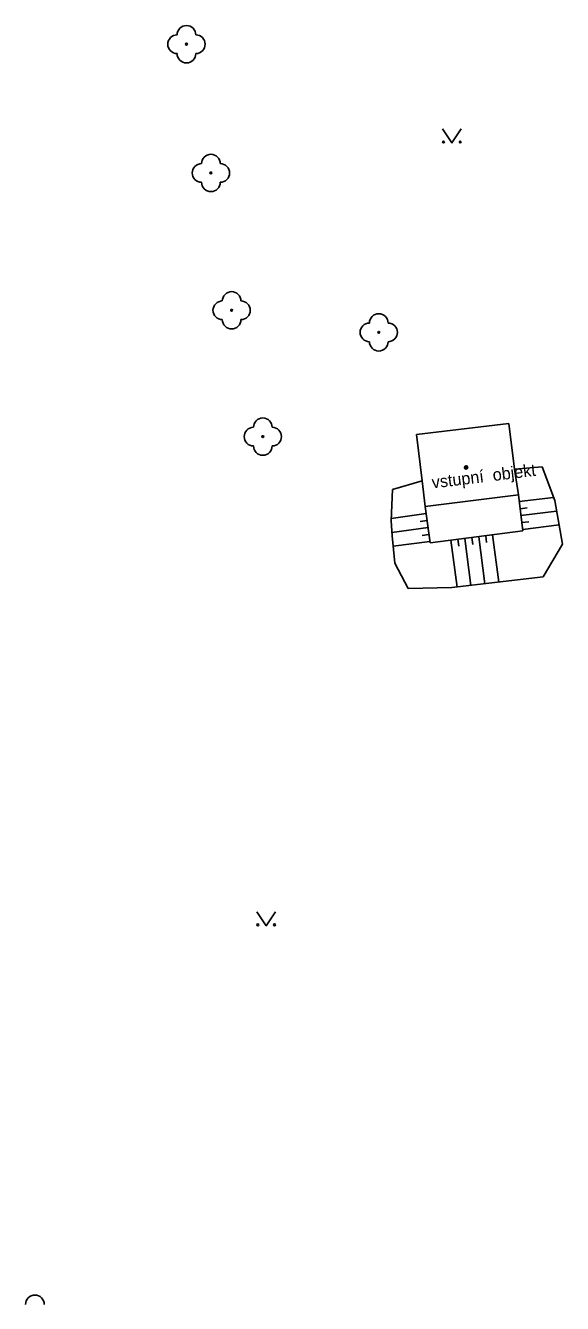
# Model space of a CAD drawing. Extents: x -600309 to -598967, y -1161267 to -1160292.
# Drawn here: x -599392.2 to -599363.5, y -1160662.5 to -1160594.1 of the extents above; entities that cross this region are included whole.
import ezdxf

# ---------------------------------------------------------------- set-up
doc = ezdxf.new("R2010")
doc.units = 0
for name, color, linetype in [('Level 14', 7, 'Continuous'), ('Level 15', 7, 'Continuous'), ('Level 22', 7, 'Continuous'), ('Level 36', 7, 'Continuous'), ('Level 39', 7, 'Continuous'), ('Level 42', 7, 'Continuous'), ('Level 5', 7, 'Continuous')]:
    doc.layers.add(name, color=color, linetype=linetype)

msp = doc.modelspace()

# ---------------------------------------------------------------- linework, layer by layer
at = {"layer": 'Level 14'}
for points in [[(-599364.54, -1160617.7), (-599366.02, -1160617.82)], [(-599364.54, -1160617.7), (-599363.87, -1160619.5)], [(-599372.57, -1160618.91), (-599370.98, -1160618.45)], [(-599372.57, -1160618.91), (-599372.64, -1160620.6)], [(-599365.82, -1160619.19), (-599365.58, -1160621.13)], [(-599363.87, -1160619.5), (-599363.46, -1160621.84)], [(-599370.54, -1160621.77), (-599370.81, -1160619.83)], [(-599372.59, -1160621.39), (-599372.64, -1160620.6)], [(-599372.59, -1160621.39), (-599372.43, -1160622.86)], [(-599365.58, -1160621.13), (-599370.54, -1160621.77)], [(-599363.46, -1160621.84), (-599364.49, -1160623.59)], [(-599372.43, -1160622.86), (-599371.73, -1160624.21)], [(-599369.38, -1160624.17), (-599364.49, -1160623.59)], [(-599371.73, -1160624.21), (-599369.38, -1160624.17)]]:
    msp.add_lwpolyline(points, dxfattribs=at)
at = {"layer": 'Level 15'}
for points in [[(-599365.77, -1160619.56), (-599363.93, -1160619.34)], [(-599370.76, -1160620.2), (-599372.63, -1160620.46)], [(-599365.73, -1160619.94), (-599365.35, -1160619.89)], [(-599365.68, -1160620.31), (-599363.77, -1160620.07)], [(-599370.66, -1160620.94), (-599372.6, -1160621.21)], [(-599370.71, -1160620.57), (-599371.08, -1160620.62)], [(-599365.63, -1160620.68), (-599365.26, -1160620.64)], [(-599365.59, -1160621.05), (-599363.64, -1160620.81)], [(-599370.61, -1160621.32), (-599370.98, -1160621.37)], [(-599369.43, -1160621.63), (-599369.1, -1160624.14)], [(-599369.06, -1160621.58), (-599369.01, -1160621.95)], [(-599368.68, -1160621.53), (-599368.36, -1160624.05)], [(-599368.31, -1160621.49), (-599368.26, -1160621.86)], [(-599367.94, -1160621.44), (-599367.61, -1160623.96)], [(-599367.57, -1160621.39), (-599367.52, -1160621.76)], [(-599367.2, -1160621.34), (-599366.87, -1160623.87)], [(-599370.56, -1160621.69), (-599372.53, -1160621.95)]]:
    msp.add_lwpolyline(points, dxfattribs=at)
at = {"layer": 'Level 22'}
for centre in [(-599383.6, -1160595.05), (-599382.29, -1160601.95), (-599381.18, -1160609.31), (-599373.3, -1160610.49), (-599379.51, -1160616.08)]:
    msp.add_circle(centre, 0.05, dxfattribs=at)
for centre, start, end in [((-599383.6, -1160594.55), 0, 180), ((-599384.1, -1160595.05), 90, 270), ((-599383.1, -1160595.05), 270, 90), ((-599383.6, -1160595.55), 180, 0), ((-599382.29, -1160601.45), 0, 180), ((-599382.79, -1160601.95), 90, 270), ((-599381.79, -1160601.95), 270, 90), ((-599382.29, -1160602.45), 180, 0), ((-599381.18, -1160608.81), 0, 180), ((-599381.68, -1160609.31), 90, 270), ((-599380.68, -1160609.31), 270, 90), ((-599381.18, -1160609.81), 180, 0), ((-599373.8, -1160610.49), 90, 270), ((-599373.3, -1160609.99), 0, 180), ((-599372.8, -1160610.49), 270, 90), ((-599373.3, -1160610.99), 180, 0), ((-599379.51, -1160615.58), 0, 180), ((-599380.01, -1160616.08), 90, 270), ((-599379.01, -1160616.08), 270, 90), ((-599379.51, -1160616.58), 180, 0), ((-599391.72, -1160662.58), 0, 180)]:
    msp.add_arc(centre, 0.5, start, end, dxfattribs=at)
at = {"layer": 'Level 36'}
for points in [[(-599369.88, -1160599.59), (-599369.38, -1160600.34), (-599368.88, -1160599.59)], [(-599379.83, -1160641.54), (-599379.33, -1160642.29), (-599378.83, -1160641.54)]]:
    msp.add_lwpolyline(points, dxfattribs=at)
for centre in [(-599369.8302, -1160600.2898), (-599368.9308, -1160600.2898), (-599379.7802, -1160642.2398), (-599378.8808, -1160642.2398)]:
    msp.add_circle(centre, 0.05, dxfattribs=at)
at = {"layer": 'Level 39'}
for radius in [0.09, 0.0398]:
    msp.add_circle((-599368.62, -1160617.73), radius, dxfattribs=at)
at = {"layer": 'Level 5'}
for points in [[(-599366.34, -1160615.37), (-599371.28, -1160615.97)], [(-599366.02, -1160617.82), (-599366.34, -1160615.37)], [(-599371.28, -1160615.97), (-599370.98, -1160618.45)], [(-599365.82, -1160619.19), (-599366.02, -1160617.82)], [(-599370.98, -1160618.45), (-599370.81, -1160619.83)], [(-599370.81, -1160619.83), (-599365.82, -1160619.19)]]:
    msp.add_lwpolyline(points, dxfattribs=at)

# ---------------------------------------------------------------- texts
at = {"layer": 'Level 42'}
msp.add_text('vstupní  objekt', height=0.65, rotation=7, dxfattribs=at).set_placement((-599370.42, -1160618.86))

doc.saveas('drawing.dxf')
